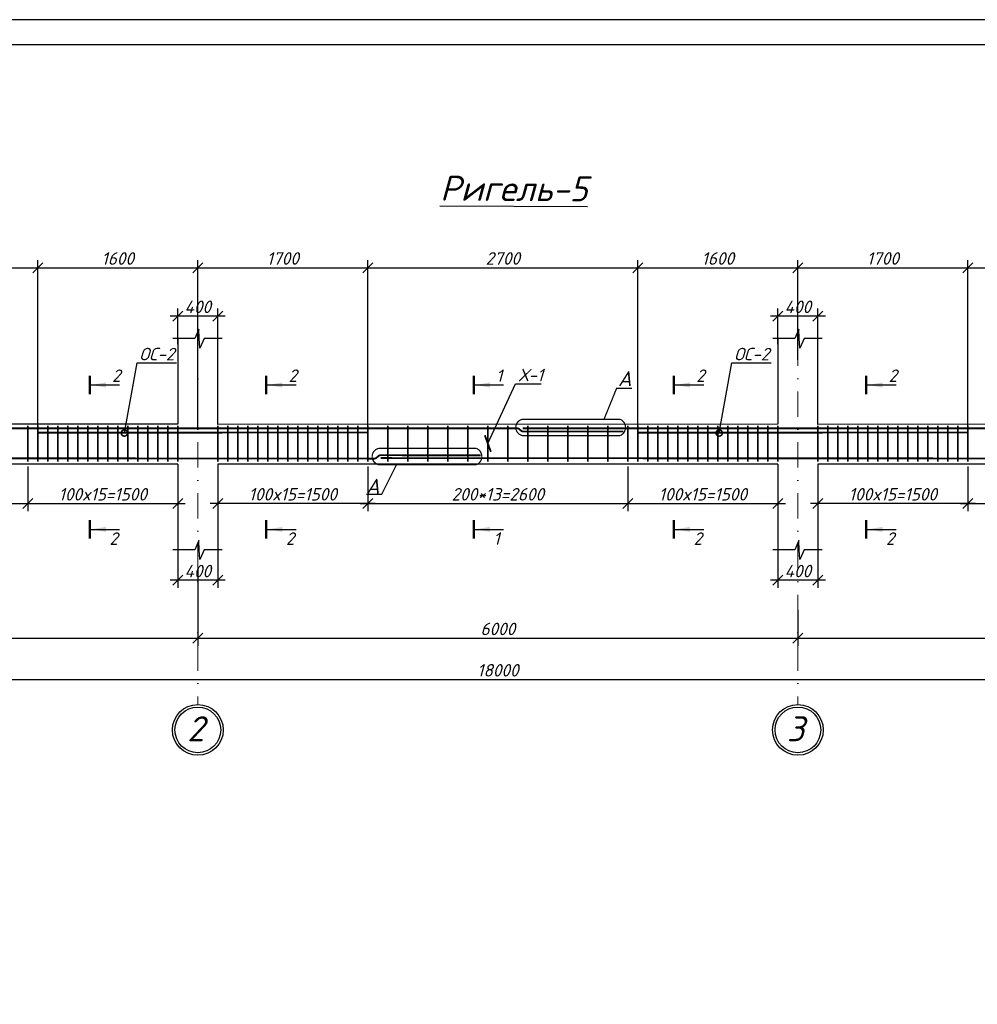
# Model space of a CAD drawing. Header units: millimetres. Extents: x -33345 to 4712671, y -3392 to 121473.
# Tile 617 of 656: x 3123563 to 3142714, y 66817 to 86501. Entities that reach past the tile are written whole.
import ezdxf
from ezdxf import colors
from ezdxf.entities.mleader import LeaderData, LeaderLine
from ezdxf.math import Vec2, Vec3

# ---------------------------------------------------------------- set-up
doc = ezdxf.new("R2010")
doc.units = ezdxf.units.MM
doc.linetypes.add('DASHDOTX2', pattern=[50.8, 25.4, -12.7, 0, -12.7])
doc.layers.add('0.25', color=7, linetype='Continuous', lineweight=25)
doc.layers.add('Лист', color=7, linetype='Continuous')
doc.styles.add('_text', font='isocpeui.ttf')
doc.styles.add('Arch-Dim', font='isocpeui.ttf', dxfattribs={"height": 200})
doc.styles.add('GOST 2.304', font='isocpeui.ttf')
doc.styles.add('ГОСТ 250', font='isocpeui.ttf', dxfattribs={"height": 250})
doc.styles.add('Тохир', font='isocpeui.ttf', dxfattribs={"oblique": 2, "height": 250})
doc.dimstyles.new('Islom 94', dxfattribs={"dimtxt": 250, "dimasz": 200, "dimexe": 150, "dimexo": 100, "dimgap": 60, "dimtad": 1, "dimdec": 0, "dimtxsty": '_text', "dimblk": 'OBLIQUE', "dimcen": 0, "dimdle": 150, "dimadec": 0, "dimazin": 0, "dimtfac": 1, "dimtdec": 0, "dimtmove": 0, "dimatfit": 3, "dimfxl": 1, "dimarcsym": 0})

# ---------------------------------------------------------------- blocks, each defined once
blk = doc.blocks.new('*U328')
at = {"layer": '0.25', "color": 5, "linetype": 'Continuous', "lineweight": 25, "ltscale": 100}
blk.add_lwpolyline([(-59400, 0), (0, 0), (0, 42000), (-59400, 42000), (-59400, 0)], dxfattribs=at)
at = {"layer": '0.25', "color": 7, "linetype": 'Continuous', "lineweight": 30, "ltscale": 100}
blk.add_lwpolyline([(-57400, 500), (-500, 500), (-500, 41500), (-57400, 41500), (-57400, 500)], dxfattribs=at)
blk = doc.blocks.new('_Oblique')
at = {"color": 0, "linetype": 'ByBlock', "lineweight": -2}
blk.add_line((-0.5, -0.5), (0.5, 0.5), dxfattribs=at)
blk = doc.blocks.new('*D2312')
at = {"color": 0, "lineweight": -2, "ltscale": 10, "transparency": 16777216}
for p, q in [((3126725, 75898), (3126725, 75143)), ((3127525, 75898), (3127525, 75143)), ((3127675, 75293), (3126575, 75293))]:
    blk.add_line(p, q, dxfattribs=at)
at = {"layer": 'Defpoints', "color": 0, "ltscale": 10, "transparency": 16777216}
for p in [(3126725, 75998), (3127525, 75998), (3126725, 75293)]:
    blk.add_point(p, dxfattribs=at)
at = {"color": 0, "lineweight": -2, "ltscale": 10, "transparency": 16777216, "xscale": 200, "yscale": 200, "zscale": 200, "rotation": 180}
blk.add_blockref('_Oblique', (3126725, 75293), dxfattribs=at)
at = {"color": 0, "lineweight": -2, "ltscale": 10, "transparency": 16777216, "xscale": 200, "yscale": 200, "zscale": 200}
blk.add_blockref('_Oblique', (3127525, 75293), dxfattribs=at)
at = {"color": 0, "ltscale": 10, "transparency": 16777216, "insert": (3127125, 75478), "char_height": 250, "attachment_point": 5, "style": '_text'}
blk.add_mtext('400', dxfattribs=at)
blk = doc.blocks.new('*D2313')
at = {"color": 0, "lineweight": -2, "ltscale": 10, "transparency": 16777216}
for p, q in [((3126725, 80015), (3126725, 80726)), ((3127525, 80015), (3127525, 80726)), ((3127675, 80576), (3126575, 80576))]:
    blk.add_line(p, q, dxfattribs=at)
at = {"layer": 'Defpoints', "color": 0, "ltscale": 10, "transparency": 16777216}
for p in [(3126725, 80576), (3126725, 79915), (3127525, 79915)]:
    blk.add_point(p, dxfattribs=at)
at = {"color": 0, "lineweight": -2, "ltscale": 10, "transparency": 16777216, "xscale": 200, "yscale": 200, "zscale": 200, "rotation": 180}
blk.add_blockref('_Oblique', (3126725, 80576), dxfattribs=at)
at = {"color": 0, "lineweight": -2, "ltscale": 10, "transparency": 16777216, "xscale": 200, "yscale": 200, "zscale": 200}
blk.add_blockref('_Oblique', (3127525, 80576), dxfattribs=at)
at = {"color": 0, "ltscale": 10, "transparency": 16777216, "insert": (3127125, 80761), "char_height": 250, "attachment_point": 5, "style": '_text'}
blk.add_mtext('400', dxfattribs=at)
blk = doc.blocks.new('*D2314')
at = {"color": 0, "lineweight": -2, "ltscale": 10, "transparency": 16777216}
for p, q in [((3138725, 75898), (3138725, 75143)), ((3139525, 75898), (3139525, 75143)), ((3139675, 75293), (3138575, 75293))]:
    blk.add_line(p, q, dxfattribs=at)
at = {"layer": 'Defpoints', "color": 0, "ltscale": 10, "transparency": 16777216}
for p in [(3138725, 75998), (3139525, 75998), (3138725, 75293)]:
    blk.add_point(p, dxfattribs=at)
at = {"color": 0, "lineweight": -2, "ltscale": 10, "transparency": 16777216, "xscale": 200, "yscale": 200, "zscale": 200, "rotation": 180}
blk.add_blockref('_Oblique', (3138725, 75293), dxfattribs=at)
at = {"color": 0, "lineweight": -2, "ltscale": 10, "transparency": 16777216, "xscale": 200, "yscale": 200, "zscale": 200}
blk.add_blockref('_Oblique', (3139525, 75293), dxfattribs=at)
at = {"color": 0, "ltscale": 10, "transparency": 16777216, "insert": (3139125, 75478), "char_height": 250, "attachment_point": 5, "style": '_text'}
blk.add_mtext('400', dxfattribs=at)
blk = doc.blocks.new('*D2315')
at = {"color": 0, "lineweight": -2, "ltscale": 10, "transparency": 16777216}
for p, q in [((3138725, 80015), (3138725, 80726)), ((3139525, 80015), (3139525, 80726)), ((3139675, 80576), (3138575, 80576))]:
    blk.add_line(p, q, dxfattribs=at)
at = {"layer": 'Defpoints', "color": 0, "ltscale": 10, "transparency": 16777216}
for p in [(3138725, 80576), (3138725, 79915), (3139525, 79915)]:
    blk.add_point(p, dxfattribs=at)
at = {"color": 0, "lineweight": -2, "ltscale": 10, "transparency": 16777216, "xscale": 200, "yscale": 200, "zscale": 200, "rotation": 180}
blk.add_blockref('_Oblique', (3138725, 80576), dxfattribs=at)
at = {"color": 0, "lineweight": -2, "ltscale": 10, "transparency": 16777216, "xscale": 200, "yscale": 200, "zscale": 200}
blk.add_blockref('_Oblique', (3139525, 80576), dxfattribs=at)
at = {"color": 0, "ltscale": 10, "transparency": 16777216, "insert": (3139125, 80761), "char_height": 250, "attachment_point": 5, "style": '_text'}
blk.add_mtext('400', dxfattribs=at)
blk = doc.blocks.new('*D2355')
at = {"color": 0, "lineweight": -2, "ltscale": 10, "transparency": 16777216}
for p, q in [((3123725, 77567), (3123725, 76678)), ((3126725, 77335), (3126725, 76678)), ((3123575, 76828), (3126875, 76828))]:
    blk.add_line(p, q, dxfattribs=at)
at = {"layer": 'Defpoints', "color": 0, "ltscale": 10, "transparency": 16777216}
for p in [(3123725, 77667), (3126725, 77435), (3126725, 76828)]:
    blk.add_point(p, dxfattribs=at)
at = {"color": 0, "lineweight": -2, "ltscale": 10, "transparency": 16777216, "xscale": 200, "yscale": 200, "zscale": 200, "rotation": 180}
blk.add_blockref('_Oblique', (3123725, 76828), dxfattribs=at)
at = {"color": 0, "lineweight": -2, "ltscale": 10, "transparency": 16777216, "xscale": 200, "yscale": 200, "zscale": 200}
blk.add_blockref('_Oblique', (3126725, 76828), dxfattribs=at)
at = {"color": 0, "ltscale": 10, "transparency": 16777216, "insert": (3125225, 77013), "char_height": 250, "attachment_point": 5, "style": '_text'}
blk.add_mtext('100x15=1500', dxfattribs=at)
blk = doc.blocks.new('*D2356')
at = {"color": 0, "lineweight": -2, "ltscale": 10, "transparency": 16777216}
for p, q in [((3118525, 77453), (3118525, 76678)), ((3123725, 77453), (3123725, 76678)), ((3118375, 76828), (3123875, 76828))]:
    blk.add_line(p, q, dxfattribs=at)
at = {"layer": 'Defpoints', "color": 0, "ltscale": 10, "transparency": 16777216}
for p in [(3118525, 77553, 1359241), (3123725, 77553, 1359241), (3123725, 76828)]:
    blk.add_point(p, dxfattribs=at)
at = {"color": 0, "lineweight": -2, "ltscale": 10, "transparency": 16777216, "xscale": 200, "yscale": 200, "zscale": 200, "rotation": 180}
blk.add_blockref('_Oblique', (3118525, 76828), dxfattribs=at)
at = {"color": 0, "lineweight": -2, "ltscale": 10, "transparency": 16777216, "xscale": 200, "yscale": 200, "zscale": 200}
blk.add_blockref('_Oblique', (3123725, 76828), dxfattribs=at)
at = {"color": 0, "ltscale": 10, "transparency": 16777216, "insert": (3121125, 77013), "char_height": 250, "attachment_point": 5, "style": '_text'}
blk.add_mtext('200*13=2600', dxfattribs=at)
blk = doc.blocks.new('*D2357')
at = {"color": 0, "lineweight": -2, "ltscale": 10, "transparency": 16777216}
for p, q in [((3118375, 81542), (3124075, 81542)), ((3118525, 78536), (3118525, 81692)), ((3123925, 78345), (3123925, 81692))]:
    blk.add_line(p, q, dxfattribs=at)
at = {"layer": 'Defpoints', "color": 0, "ltscale": 10, "transparency": 16777216}
for p in [(3123925, 81542), (3118525, 78436, 1359241), (3123925, 78245, 1359241)]:
    blk.add_point(p, dxfattribs=at)
at = {"color": 0, "lineweight": -2, "ltscale": 10, "transparency": 16777216, "xscale": 200, "yscale": 200, "zscale": 200, "rotation": 180}
blk.add_blockref('_Oblique', (3118525, 81542), dxfattribs=at)
at = {"color": 0, "lineweight": -2, "ltscale": 10, "transparency": 16777216, "xscale": 200, "yscale": 200, "zscale": 200}
blk.add_blockref('_Oblique', (3123925, 81542), dxfattribs=at)
at = {"color": 0, "lineweight": 25, "ltscale": 10, "transparency": 16777216, "insert": (3121225, 81728), "char_height": 250, "attachment_point": 5, "style": '_text'}
blk.add_mtext('2700', dxfattribs=at)
blk = doc.blocks.new('*D2358')
at = {"color": 0, "lineweight": -2, "ltscale": 10, "transparency": 16777216}
for p, q in [((3135725, 77567), (3135725, 76678)), ((3138725, 77335), (3138725, 76678)), ((3135575, 76828), (3138875, 76828))]:
    blk.add_line(p, q, dxfattribs=at)
at = {"layer": 'Defpoints', "color": 0, "ltscale": 10, "transparency": 16777216}
for p in [(3135725, 77667), (3138725, 77435), (3138725, 76828)]:
    blk.add_point(p, dxfattribs=at)
at = {"color": 0, "lineweight": -2, "ltscale": 10, "transparency": 16777216, "xscale": 200, "yscale": 200, "zscale": 200, "rotation": 180}
blk.add_blockref('_Oblique', (3135725, 76828), dxfattribs=at)
at = {"color": 0, "lineweight": -2, "ltscale": 10, "transparency": 16777216, "xscale": 200, "yscale": 200, "zscale": 200}
blk.add_blockref('_Oblique', (3138725, 76828), dxfattribs=at)
at = {"color": 0, "ltscale": 10, "transparency": 16777216, "insert": (3137225, 77013), "char_height": 250, "attachment_point": 5, "style": '_text'}
blk.add_mtext('100x15=1500', dxfattribs=at)
blk = doc.blocks.new('*D2359')
at = {"color": 0, "lineweight": -2, "ltscale": 10, "transparency": 16777216}
for p, q in [((3130525, 77453), (3130525, 76678)), ((3135725, 77453), (3135725, 76678)), ((3130375, 76828), (3135875, 76828))]:
    blk.add_line(p, q, dxfattribs=at)
at = {"layer": 'Defpoints', "color": 0, "ltscale": 10, "transparency": 16777216}
for p in [(3130525, 77553, 1359241), (3135725, 77553, 1359241), (3135725, 76828)]:
    blk.add_point(p, dxfattribs=at)
at = {"color": 0, "lineweight": -2, "ltscale": 10, "transparency": 16777216, "xscale": 200, "yscale": 200, "zscale": 200, "rotation": 180}
blk.add_blockref('_Oblique', (3130525, 76828), dxfattribs=at)
at = {"color": 0, "lineweight": -2, "ltscale": 10, "transparency": 16777216, "xscale": 200, "yscale": 200, "zscale": 200}
blk.add_blockref('_Oblique', (3135725, 76828), dxfattribs=at)
at = {"color": 0, "ltscale": 10, "transparency": 16777216, "insert": (3133125, 77013), "char_height": 250, "attachment_point": 5, "style": '_text'}
blk.add_mtext('200*13=2600', dxfattribs=at)
blk = doc.blocks.new('*D2361')
at = {"color": 0, "lineweight": -2, "ltscale": 10, "transparency": 16777216}
for p, q in [((3142525, 77453), (3142525, 76678)), ((3147725, 77453), (3147725, 76678)), ((3142375, 76828), (3147875, 76828))]:
    blk.add_line(p, q, dxfattribs=at)
at = {"layer": 'Defpoints', "color": 0, "ltscale": 10, "transparency": 16777216}
for p in [(3142525, 77553, 1359241), (3147725, 77553, 1359241), (3147725, 76828)]:
    blk.add_point(p, dxfattribs=at)
at = {"color": 0, "lineweight": -2, "ltscale": 10, "transparency": 16777216, "xscale": 200, "yscale": 200, "zscale": 200, "rotation": 180}
blk.add_blockref('_Oblique', (3142525, 76828), dxfattribs=at)
at = {"color": 0, "lineweight": -2, "ltscale": 10, "transparency": 16777216, "xscale": 200, "yscale": 200, "zscale": 200}
blk.add_blockref('_Oblique', (3147725, 76828), dxfattribs=at)
at = {"color": 0, "ltscale": 10, "transparency": 16777216, "insert": (3145125, 77013), "char_height": 250, "attachment_point": 5, "style": '_text'}
blk.add_mtext('200*13=2600', dxfattribs=at)
blk = doc.blocks.new('*D2362')
at = {"color": 0, "lineweight": -2, "ltscale": 10, "transparency": 16777216}
for p, q in [((3130525, 77567), (3130525, 76678)), ((3127525, 77335), (3127525, 76678)), ((3130675, 76828), (3127375, 76828))]:
    blk.add_line(p, q, dxfattribs=at)
at = {"layer": 'Defpoints', "color": 0, "ltscale": 10, "transparency": 16777216}
for p in [(3130525, 77667), (3127525, 77435), (3127525, 76828)]:
    blk.add_point(p, dxfattribs=at)
at = {"color": 0, "lineweight": -2, "ltscale": 10, "transparency": 16777216, "xscale": 200, "yscale": 200, "zscale": 200, "rotation": 180}
blk.add_blockref('_Oblique', (3127525, 76828), dxfattribs=at)
at = {"color": 0, "lineweight": -2, "ltscale": 10, "transparency": 16777216, "xscale": 200, "yscale": 200, "zscale": 200}
blk.add_blockref('_Oblique', (3130525, 76828), dxfattribs=at)
at = {"color": 0, "ltscale": 10, "transparency": 16777216, "insert": (3129025, 77013), "char_height": 250, "attachment_point": 5, "style": '_text'}
blk.add_mtext('100x15=1500', dxfattribs=at)
blk = doc.blocks.new('*D2363')
at = {"color": 0, "lineweight": -2, "ltscale": 10, "transparency": 16777216}
for p, q in [((3142525, 77567), (3142525, 76678)), ((3139525, 77335), (3139525, 76678)), ((3142675, 76828), (3139375, 76828))]:
    blk.add_line(p, q, dxfattribs=at)
at = {"layer": 'Defpoints', "color": 0, "ltscale": 10, "transparency": 16777216}
for p in [(3142525, 77667), (3139525, 77435), (3139525, 76828)]:
    blk.add_point(p, dxfattribs=at)
at = {"color": 0, "lineweight": -2, "ltscale": 10, "transparency": 16777216, "xscale": 200, "yscale": 200, "zscale": 200, "rotation": 180}
blk.add_blockref('_Oblique', (3139525, 76828), dxfattribs=at)
at = {"color": 0, "lineweight": -2, "ltscale": 10, "transparency": 16777216, "xscale": 200, "yscale": 200, "zscale": 200}
blk.add_blockref('_Oblique', (3142525, 76828), dxfattribs=at)
at = {"color": 0, "ltscale": 10, "transparency": 16777216, "insert": (3141025, 77013), "char_height": 250, "attachment_point": 5, "style": '_text'}
blk.add_mtext('100x15=1500', dxfattribs=at)
blk = doc.blocks.new('*D3284')
at = {"color": 0, "lineweight": -2, "ltscale": 10, "transparency": 16777216}
for p, q in [((3123775, 81542), (3127276, 81542)), ((3123925, 78345), (3123925, 81692)), ((3127126, 78346), (3127126, 81692))]:
    blk.add_line(p, q, dxfattribs=at)
at = {"layer": 'Defpoints', "color": 0, "ltscale": 10, "transparency": 16777216}
for p in [(3127126, 81542), (3123925, 78245, 1359241), (3127126, 78246, 1359241)]:
    blk.add_point(p, dxfattribs=at)
at = {"color": 0, "lineweight": -2, "ltscale": 10, "transparency": 16777216, "xscale": 200, "yscale": 200, "zscale": 200, "rotation": 180}
blk.add_blockref('_Oblique', (3123925, 81542), dxfattribs=at)
at = {"color": 0, "lineweight": -2, "ltscale": 10, "transparency": 16777216, "xscale": 200, "yscale": 200, "zscale": 200}
blk.add_blockref('_Oblique', (3127126, 81542), dxfattribs=at)
at = {"color": 0, "lineweight": 25, "ltscale": 10, "transparency": 16777216, "insert": (3125525, 81727), "char_height": 250, "attachment_point": 5, "style": '_text'}
blk.add_mtext('1600', dxfattribs=at)
blk = doc.blocks.new('*D3285')
at = {"color": 0, "lineweight": -2, "transparency": 16777216}
for p, q in [((3126976, 81542), (3130675, 81542)), ((3127126, 78346), (3127126, 81692)), ((3130525, 78348), (3130525, 81692))]:
    blk.add_line(p, q, dxfattribs=at)
at = {"layer": 'Defpoints', "color": 0, "transparency": 16777216}
for p in [(3130525, 81542), (3127126, 78246, 1359241), (3130525, 78248, 1359241)]:
    blk.add_point(p, dxfattribs=at)
at = {"color": 0, "lineweight": -2, "transparency": 16777216, "xscale": 200, "yscale": 200, "zscale": 200, "rotation": 180}
blk.add_blockref('_Oblique', (3127126, 81542), dxfattribs=at)
at = {"color": 0, "lineweight": -2, "transparency": 16777216, "xscale": 200, "yscale": 200, "zscale": 200}
blk.add_blockref('_Oblique', (3130525, 81542), dxfattribs=at)
at = {"color": 0, "lineweight": 0, "transparency": 16777216, "insert": (3128825, 81728), "char_height": 250, "attachment_point": 5, "style": '_text'}
blk.add_mtext('1700', dxfattribs=at)
blk = doc.blocks.new('*D3286')
at = {"color": 0, "lineweight": -2, "transparency": 16777216}
for p, q in [((3130375, 81542), (3136075, 81542)), ((3130525, 78348), (3130525, 81692)), ((3135925, 78345), (3135925, 81692))]:
    blk.add_line(p, q, dxfattribs=at)
at = {"layer": 'Defpoints', "color": 0, "transparency": 16777216}
for p in [(3135925, 81542), (3130525, 78248, 1359241), (3135925, 78245, 1359241)]:
    blk.add_point(p, dxfattribs=at)
at = {"color": 0, "lineweight": -2, "transparency": 16777216, "xscale": 200, "yscale": 200, "zscale": 200, "rotation": 180}
blk.add_blockref('_Oblique', (3130525, 81542), dxfattribs=at)
at = {"color": 0, "lineweight": -2, "transparency": 16777216, "xscale": 200, "yscale": 200, "zscale": 200}
blk.add_blockref('_Oblique', (3135925, 81542), dxfattribs=at)
at = {"color": 0, "lineweight": 0, "transparency": 16777216, "insert": (3133225, 81728), "char_height": 250, "attachment_point": 5, "style": '_text'}
blk.add_mtext('2700', dxfattribs=at)
blk = doc.blocks.new('*D2364')
at = {"color": 0, "lineweight": -2, "transparency": 16777216}
for p, q in [((3135775, 81542), (3139276, 81542)), ((3135925, 78633), (3135925, 81692)), ((3139126, 79702), (3139126, 81692))]:
    blk.add_line(p, q, dxfattribs=at)
at = {"layer": 'Defpoints', "color": 0, "transparency": 16777216}
for p in [(3139126, 81542), (3139126, 79602, 1359241), (3135925, 78533, 1359241)]:
    blk.add_point(p, dxfattribs=at)
at = {"color": 0, "lineweight": -2, "transparency": 16777216, "xscale": 200, "yscale": 200, "zscale": 200, "rotation": 180}
blk.add_blockref('_Oblique', (3135925, 81542), dxfattribs=at)
at = {"color": 0, "lineweight": -2, "transparency": 16777216, "xscale": 200, "yscale": 200, "zscale": 200}
blk.add_blockref('_Oblique', (3139126, 81542), dxfattribs=at)
at = {"color": 0, "lineweight": 0, "transparency": 16777216, "insert": (3137525, 81727), "char_height": 250, "attachment_point": 5, "style": '_text'}
blk.add_mtext('1600', dxfattribs=at)
blk = doc.blocks.new('*D2365')
at = {"color": 0, "lineweight": -2, "transparency": 16777216}
for p, q in [((3138976, 81542), (3142675, 81542)), ((3139126, 79702), (3139126, 81692)), ((3142525, 78637), (3142525, 81692))]:
    blk.add_line(p, q, dxfattribs=at)
at = {"layer": 'Defpoints', "color": 0, "transparency": 16777216}
for p in [(3142525, 81542), (3139126, 79602, 1359241), (3142525, 78537, 1359241)]:
    blk.add_point(p, dxfattribs=at)
at = {"color": 0, "lineweight": -2, "transparency": 16777216, "xscale": 200, "yscale": 200, "zscale": 200, "rotation": 180}
blk.add_blockref('_Oblique', (3139126, 81542), dxfattribs=at)
at = {"color": 0, "lineweight": -2, "transparency": 16777216, "xscale": 200, "yscale": 200, "zscale": 200}
blk.add_blockref('_Oblique', (3142525, 81542), dxfattribs=at)
at = {"color": 0, "lineweight": 0, "transparency": 16777216, "insert": (3140825, 81728), "char_height": 250, "attachment_point": 5, "style": '_text'}
blk.add_mtext('1700', dxfattribs=at)
blk = doc.blocks.new('*D3287')
at = {"color": 0, "lineweight": -2, "transparency": 16777216}
for p, q in [((3142375, 81542), (3148075, 81542)), ((3142525, 78348), (3142525, 81692)), ((3147925, 78437), (3147925, 81692))]:
    blk.add_line(p, q, dxfattribs=at)
at = {"layer": 'Defpoints', "color": 0, "transparency": 16777216}
for p in [(3147925, 81542), (3142525, 78248, 1359241), (3147925, 78337, 1359241)]:
    blk.add_point(p, dxfattribs=at)
at = {"color": 0, "lineweight": -2, "transparency": 16777216, "xscale": 200, "yscale": 200, "zscale": 200, "rotation": 180}
blk.add_blockref('_Oblique', (3142525, 81542), dxfattribs=at)
at = {"color": 0, "lineweight": -2, "transparency": 16777216, "xscale": 200, "yscale": 200, "zscale": 200}
blk.add_blockref('_Oblique', (3147925, 81542), dxfattribs=at)
at = {"color": 0, "lineweight": 0, "transparency": 16777216, "insert": (3145225, 81728), "char_height": 250, "attachment_point": 5, "style": '_text'}
blk.add_mtext('2700', dxfattribs=at)
blk = doc.blocks.new('_ArchTick')
at = {"color": 0, "linetype": 'ByBlock', "const_width": 0.15}
blk.add_lwpolyline([(-0.5, -0.5), (0.5, 0.5)], dxfattribs=at)
blk = doc.blocks.new('*D2367')
at = {"color": 0, "lineweight": -2, "ltscale": 10, "transparency": 16777216}
for p, q in [((3115126, 76718), (3115126, 73986)), ((3127126, 75517), (3127126, 73986)), ((3114976, 74136), (3127276, 74136))]:
    blk.add_line(p, q, dxfattribs=at)
at = {"layer": 'Defpoints', "color": 0, "ltscale": 10, "transparency": 16777216}
for p in [(3115126, 76818, -1359241), (3127126, 75617), (3127126, 74136)]:
    blk.add_point(p, dxfattribs=at)
at = {"color": 0, "lineweight": -2, "ltscale": 10, "transparency": 16777216, "xscale": 200, "yscale": 200, "zscale": 200, "rotation": 180}
blk.add_blockref('_Oblique', (3115126, 74136), dxfattribs=at)
at = {"color": 0, "lineweight": -2, "ltscale": 10, "transparency": 16777216, "xscale": 200, "yscale": 200, "zscale": 200}
blk.add_blockref('_Oblique', (3127126, 74136), dxfattribs=at)
at = {"color": 0, "ltscale": 10, "transparency": 16777216, "insert": (3121126, 74321), "char_height": 250, "attachment_point": 5, "style": '_text'}
blk.add_mtext('6000', dxfattribs=at)
blk = doc.blocks.new('*D2368')
at = {"color": 0, "lineweight": -2, "ltscale": 10, "transparency": 16777216}
for p, q in [((3127126, 75517), (3127126, 73986)), ((3139126, 74704), (3139126, 73986)), ((3126976, 74136), (3139276, 74136))]:
    blk.add_line(p, q, dxfattribs=at)
at = {"layer": 'Defpoints', "color": 0, "ltscale": 10, "transparency": 16777216}
for p in [(3127126, 75617), (3139126, 74804), (3139126, 74136)]:
    blk.add_point(p, dxfattribs=at)
at = {"color": 0, "lineweight": -2, "ltscale": 10, "transparency": 16777216, "xscale": 200, "yscale": 200, "zscale": 200, "rotation": 180}
blk.add_blockref('_Oblique', (3127126, 74136), dxfattribs=at)
at = {"color": 0, "lineweight": -2, "ltscale": 10, "transparency": 16777216, "xscale": 200, "yscale": 200, "zscale": 200}
blk.add_blockref('_Oblique', (3139126, 74136), dxfattribs=at)
at = {"color": 0, "ltscale": 10, "transparency": 16777216, "insert": (3133126, 74321), "char_height": 250, "attachment_point": 5, "style": '_text'}
blk.add_mtext('6000', dxfattribs=at)
blk = doc.blocks.new('*D2369')
at = {"color": 0, "lineweight": -2, "ltscale": 10, "transparency": 16777216}
for p, q in [((3151126, 74805), (3151126, 73986)), ((3139126, 74704), (3139126, 73986)), ((3138976, 74136), (3151276, 74136))]:
    blk.add_line(p, q, dxfattribs=at)
at = {"layer": 'Defpoints', "color": 0, "ltscale": 10, "transparency": 16777216}
for p in [(3139126, 74804), (3151126, 74905), (3151126, 74136)]:
    blk.add_point(p, dxfattribs=at)
at = {"color": 0, "lineweight": -2, "ltscale": 10, "transparency": 16777216, "xscale": 200, "yscale": 200, "zscale": 200, "rotation": 180}
blk.add_blockref('_Oblique', (3139126, 74136), dxfattribs=at)
at = {"color": 0, "lineweight": -2, "ltscale": 10, "transparency": 16777216, "xscale": 200, "yscale": 200, "zscale": 200}
blk.add_blockref('_Oblique', (3151126, 74136), dxfattribs=at)
at = {"color": 0, "ltscale": 10, "transparency": 16777216, "insert": (3145126, 74321), "char_height": 250, "attachment_point": 5, "style": '_text'}
blk.add_mtext('6000', dxfattribs=at)
blk = doc.blocks.new('*D2370')
at = {"color": 0, "lineweight": -2, "ltscale": 10, "transparency": 16777216}
for p, q in [((3115126, 74560), (3115126, 73159)), ((3151126, 74560), (3151126, 73159)), ((3114976, 73309), (3151276, 73309))]:
    blk.add_line(p, q, dxfattribs=at)
at = {"layer": 'Defpoints', "color": 0, "ltscale": 10, "transparency": 16777216}
for p in [(3115126, 74660), (3151126, 74660), (3151126, 73309)]:
    blk.add_point(p, dxfattribs=at)
at = {"color": 0, "lineweight": -2, "ltscale": 10, "transparency": 16777216, "xscale": 200, "yscale": 200, "zscale": 200, "rotation": 180}
blk.add_blockref('_Oblique', (3115126, 73309), dxfattribs=at)
at = {"color": 0, "lineweight": -2, "ltscale": 10, "transparency": 16777216, "xscale": 200, "yscale": 200, "zscale": 200}
blk.add_blockref('_Oblique', (3151126, 73309), dxfattribs=at)
at = {"color": 0, "ltscale": 10, "transparency": 16777216, "insert": (3133126, 73494), "char_height": 250, "attachment_point": 5, "style": '_text'}
blk.add_mtext('18000', dxfattribs=at)
blk = doc.blocks.new('_DotSmall')
at = {"color": 0, "linetype": 'ByBlock', "const_width": 0.5}
blk.add_lwpolyline([(-0.0625, 0, 1), (0.0625, 0, 1)], format="xyb", close=True, dxfattribs=at)

msp = doc.modelspace()

# ---------------------------------------------------------------- linework, layer by layer
at = {"color": 177, "ltscale": 10, "true_color": 0x293189}
for p, q in [((3126725.419, 80129.899), (3126725.419, 78417)), ((3126725.419, 80126.292), (3126725.419, 78417)), ((3138725.419, 80129.899), (3138725.419, 78417)), ((3138725.419, 80126.292), (3138725.419, 78417)), ((3126725.419, 77617), (3126725.419, 75900.493)), ((3138725.419, 77617), (3138725.419, 75900.493))]:
    msp.add_line(p, q, dxfattribs=at)
at = {"color": 177, "lineweight": 25, "ltscale": 10, "true_color": 0x293189}
for p, q in [((3127525.419, 78410.915), (3127525.419, 80126.292)), ((3139525.419, 78410.915), (3139525.419, 80126.292)), ((3126725.419, 78417), (3115525.419, 78410.915)), ((3138725.419, 78417), (3127525.419, 78410.915)), ((3150725.419, 78417), (3139525.419, 78410.915)), ((3126725.419, 77617), (3115525.419, 77614.604)), ((3138725.419, 77617), (3127525.419, 77614.604)), ((3127525.419, 77614.604), (3127525.419, 75900.493)), ((3150725.419, 77617), (3139525.419, 77614.604)), ((3139525.419, 77614.604), (3139525.419, 75900.493))]:
    msp.add_line(p, q, dxfattribs=at)
at = {"color": 1, "linetype": 'DASHDOTX2', "lineweight": 5, "ltscale": 20}
for p, q in [((3127125.574, 80086.182), (3127125.574, 72810.254)), ((3139125.574, 80086.182), (3139125.574, 72810.254))]:
    msp.add_line(p, q, dxfattribs=at)
at = {"color": 116, "true_color": 0x136734}
for p, q in [((3124988.717, 79198.353), (3125560.425, 79198.353)), ((3128517.272, 79198.353), (3129088.98, 79198.353)), ((3132668.883, 79198.353), (3133240.591, 79198.353)), ((3136670.134, 79198.353), (3137241.842, 79198.353)), ((3140517.272, 79198.353), (3141088.98, 79198.353)), ((3124988.717, 76311.14), (3125560.425, 76311.14)), ((3128517.272, 76311.14), (3129088.98, 76311.14)), ((3132668.883, 76311.14), (3133240.591, 76311.14)), ((3136670.134, 76311.14), (3137241.842, 76311.14)), ((3140517.272, 76311.14), (3141088.98, 76311.14))]:
    msp.add_line(p, q, dxfattribs=at)
at = {"color": 7}
for points in [[(3127611.422, 80126.292), (3127254.017, 80126.292), (3127162.766, 79932.113), (3127153.982, 80125.18), (3127146.251, 80316.92), (3127064.488, 80126.292), (3126626.174, 80126.292)], [(3139611.422, 80126.292), (3139254.017, 80126.292), (3139162.766, 79932.113), (3139153.982, 80125.18), (3139146.251, 80316.92), (3139064.488, 80126.292), (3138626.174, 80126.292)], [(3127611.422, 75900.493), (3127254.017, 75900.493), (3127162.766, 75706.314), (3127153.982, 75899.381), (3127146.251, 76091.12), (3127064.488, 75900.493), (3126626.174, 75900.493)], [(3139611.422, 75900.493), (3139254.017, 75900.493), (3139162.766, 75706.314), (3139153.982, 75899.381), (3139146.251, 76091.12), (3139064.488, 75900.493), (3138626.174, 75900.493)]]:
    msp.add_lwpolyline(points, dxfattribs=at)
at = {"color": 116, "linetype": 'Continuous', "lineweight": 50, "ltscale": 100, "true_color": 0x136734}
for points in [[(3124963.717, 79013.629), (3124963.717, 79383.076)], [(3128492.272, 79013.629), (3128492.272, 79383.076)], [(3132643.883, 79013.629), (3132643.883, 79383.076)], [(3136645.134, 79013.629), (3136645.134, 79383.076)], [(3140492.272, 79013.629), (3140492.272, 79383.076)], [(3124963.717, 76126.416), (3124963.717, 76495.864)], [(3128492.272, 76126.416), (3128492.272, 76495.864)], [(3132643.883, 76126.416), (3132643.883, 76495.864)], [(3136645.134, 76126.416), (3136645.134, 76495.864)], [(3140492.272, 76126.416), (3140492.272, 76495.864)]]:
    msp.add_lwpolyline(points, dxfattribs=at)
at = {"color": 18, "true_color": 0x000000, "const_width": 25, "elevation": -1359241.496}
msp.add_lwpolyline([(3135248.541, 78512.648), (3135499.988, 79131.337), (3135804.8, 79130.322)], dxfattribs=at)
at = {"ltscale": 100, "const_width": 36.895}
for points in [[(3133527.629, 78332.54), (3114833.102, 78330.151)], [(3151474.375, 78332.432), (3133623.277, 78330.151)], [(3151457.413, 77727.237), (3146407.602, 77727.237), (3130782.428, 77736.856)]]:
    msp.add_lwpolyline(points, dxfattribs=at)
at = {"color": 32, "ltscale": 100, "true_color": 0xcd6928, "const_width": 36.895}
for points in [[(3123725.419, 78386.089), (3123725.419, 77667.436)], [(3123925.419, 78386.089), (3123925.419, 77667.436)], [(3124125.419, 78386.089), (3124125.419, 77667.436)], [(3124325.419, 78386.089), (3124325.419, 77667.436)], [(3124325.419, 78386.089), (3124325.419, 77667.436)], [(3124525.419, 78386.089), (3124525.419, 77667.436)], [(3124725.419, 78386.089), (3124725.419, 77667.436)], [(3124925.419, 78386.089), (3124925.419, 77667.436)], [(3125125.419, 78386.089), (3125125.419, 77667.436)], [(3125325.419, 78386.089), (3125325.419, 77667.436)], [(3125525.419, 78386.089), (3125525.419, 77667.436)], [(3125725.419, 78386.089), (3125725.419, 77667.436)], [(3125925.419, 78386.089), (3125925.419, 77667.436)], [(3126125.419, 78386.089), (3126125.419, 77667.436)], [(3126325.419, 78386.089), (3126325.419, 77667.436)], [(3126525.419, 78386.089), (3126525.419, 77667.436)], [(3126725.419, 78386.089), (3126725.419, 77667.436)], [(3127525.419, 78386.089), (3127525.419, 77667.436)], [(3127725.419, 78386.089), (3127725.419, 77667.436)], [(3127925.419, 78386.089), (3127925.419, 77667.436)], [(3128125.419, 78386.089), (3128125.419, 77667.436)], [(3128325.419, 78386.089), (3128325.419, 77667.436)], [(3128525.419, 78386.089), (3128525.419, 77667.436)], [(3128725.419, 78386.089), (3128725.419, 77667.436)], [(3128925.419, 78386.089), (3128925.419, 77667.436)], [(3129125.419, 78386.089), (3129125.419, 77667.436)], [(3129325.419, 78386.089), (3129325.419, 77667.436)], [(3129525.419, 78386.089), (3129525.419, 77667.436)], [(3129725.419, 78386.089), (3129725.419, 77667.436)], [(3129925.419, 78386.089), (3129925.419, 77667.436)], [(3129925.419, 78386.089), (3129925.419, 77667.436)], [(3130125.419, 78386.089), (3130125.419, 77667.436)], [(3130325.419, 78386.089), (3130325.419, 77667.436)], [(3130525.419, 78386.089), (3130525.419, 77667.436)], [(3130925.419, 78386.089), (3130925.419, 77667.436)], [(3131325.419, 78386.089), (3131325.419, 77667.436)], [(3131725.419, 78386.089), (3131725.419, 77667.436)], [(3132125.419, 78386.089), (3132125.419, 77667.436)], [(3132525.419, 78386.089), (3132525.419, 77667.436)], [(3132925.419, 78386.089), (3132925.419, 77667.436)], [(3133325.419, 78386.089), (3133325.419, 77667.436)], [(3133725.419, 78386.089), (3133725.419, 77667.436)], [(3134125.419, 78386.089), (3134125.419, 77667.436)], [(3134525.419, 78386.089), (3134525.419, 77667.436)], [(3134925.419, 78386.089), (3134925.419, 77667.436)], [(3135325.419, 78386.089), (3135325.419, 77667.436)], [(3135725.419, 78386.089), (3135725.419, 77667.436)], [(3135925.419, 78386.089), (3135925.419, 77667.436)], [(3136125.419, 78386.089), (3136125.419, 77667.436)], [(3136325.419, 78386.089), (3136325.419, 77667.436)], [(3136325.419, 78386.089), (3136325.419, 77667.436)], [(3136525.419, 78386.089), (3136525.419, 77667.436)], [(3136725.419, 78386.089), (3136725.419, 77667.436)], [(3136925.419, 78386.089), (3136925.419, 77667.436)], [(3137125.419, 78386.089), (3137125.419, 77667.436)], [(3137325.419, 78386.089), (3137325.419, 77667.436)], [(3137525.419, 78386.089), (3137525.419, 77667.436)], [(3137725.419, 78386.089), (3137725.419, 77667.436)], [(3137925.419, 78386.089), (3137925.419, 77667.436)], [(3138125.419, 78386.089), (3138125.419, 77667.436)], [(3138325.419, 78386.089), (3138325.419, 77667.436)], [(3138525.419, 78386.089), (3138525.419, 77667.436)], [(3138725.419, 78386.089), (3138725.419, 77667.436)], [(3139525.419, 78386.089), (3139525.419, 77667.436)], [(3139725.419, 78386.089), (3139725.419, 77667.436)], [(3139925.419, 78386.089), (3139925.419, 77667.436)], [(3140125.419, 78386.089), (3140125.419, 77667.436)], [(3140325.419, 78386.089), (3140325.419, 77667.436)], [(3140525.419, 78386.089), (3140525.419, 77667.436)], [(3140725.419, 78386.089), (3140725.419, 77667.436)], [(3140925.419, 78386.089), (3140925.419, 77667.436)], [(3141125.419, 78386.089), (3141125.419, 77667.436)], [(3141325.419, 78386.089), (3141325.419, 77667.436)], [(3141525.419, 78386.089), (3141525.419, 77667.436)], [(3141725.419, 78386.089), (3141725.419, 77667.436)], [(3141925.419, 78386.089), (3141925.419, 77667.436)], [(3141925.419, 78386.089), (3141925.419, 77667.436)], [(3142125.419, 78386.089), (3142125.419, 77667.436)], [(3142325.419, 78386.089), (3142325.419, 77667.436)], [(3142525.419, 78386.089), (3142525.419, 77667.436)]]:
    msp.add_lwpolyline(points, dxfattribs=at)
at = {"color": 18, "true_color": 0x000000, "const_width": 25, "elevation": -1359241.496}
msp.add_lwpolyline([(3135570.295, 78186.725), (3133614.174, 78186.725, -0.795863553), (3133614.174, 78512.648), (3135570.295, 78512.648, -0.661963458), (3135570.295, 78186.725)], format="xyb", dxfattribs=at)
at = {"ltscale": 100, "const_width": 36.895}
for points in [[(3135633.438, 78269.506), (3133632.666, 78268.007), (3133632.666, 78268.007), (3133632.666, 78268.007), (3133632.666, 78268.007, -0.177499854), (3133593.885, 78282.206), (3133547.634, 78321.347, 0.177499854), (3133508.853, 78335.546), (3133508.911, 78335.546)], [(3132780.929, 77791.867), (3130780.158, 77794.084), (3130780.158, 77794.084), (3130780.158, 77794.084), (3130780.158, 77794.084, 0.177499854), (3130741.372, 77779.899), (3130695.107, 77740.774, -0.177499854), (3130656.32, 77726.589), (3130458.383, 77727.237), (3114833.21, 77736.856)]]:
    msp.add_lwpolyline(points, format="xyb", dxfattribs=at)
at = {"color": 5, "ltscale": 100, "const_width": 36.895, "elevation": 0}
msp.add_lwpolyline([(3123925.419, 78244.576), (3130525.419, 78248.493)], dxfattribs=at)
at = {"color": 5, "ltscale": 100, "const_width": 36.895}
msp.add_lwpolyline([(3135925.419, 78244.576), (3142525.419, 78248.493)], dxfattribs=at)
at = {"color": 18, "true_color": 0x000000, "const_width": 25}
msp.add_lwpolyline([(3132697.327, 77604.755), (3130741.207, 77604.755, -0.795863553), (3130741.207, 77930.679), (3132697.327, 77930.679, -0.661963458), (3132697.327, 77604.755)], format="xyb", dxfattribs=at)
msp.add_lwpolyline([(3131098.674, 77604.755), (3130801.881, 77011.531), (3130497.069, 77010.515)], dxfattribs=at)
at = {"color": 18, "ltscale": 15, "true_color": 0x000000}
for centre in [(3127125.574, 72302.74), (3139125.574, 72302.74)]:
    msp.add_circle(centre, 507.514, dxfattribs=at)
at = {"color": 1, "lineweight": 30, "ltscale": 15}
for centre in [(3127125.574, 72302.74), (3139125.574, 72302.74)]:
    msp.add_circle(centre, 457.514, dxfattribs=at)
at = {"color": 116, "true_color": 0x136734}
for points in [[(3124988.717, 79198.353), (3125289.167, 79248.631), (3125289.168, 79148.075)], [(3128517.272, 79198.353), (3128817.722, 79248.631), (3128817.722, 79148.075)], [(3132668.883, 79198.353), (3132969.333, 79248.631), (3132969.333, 79148.075)], [(3136670.134, 79198.353), (3136970.584, 79248.631), (3136970.584, 79148.075)], [(3140517.272, 79198.353), (3140817.722, 79248.631), (3140817.722, 79148.075)], [(3124988.717, 76311.14), (3125289.167, 76361.418), (3125289.168, 76260.862)], [(3128517.272, 76311.14), (3128817.722, 76361.418), (3128817.722, 76260.862)], [(3132668.883, 76311.14), (3132969.333, 76361.418), (3132969.333, 76260.862)], [(3136670.134, 76311.14), (3136970.584, 76361.418), (3136970.584, 76260.862)], [(3140517.272, 76311.14), (3140817.722, 76361.418), (3140817.722, 76260.862)]]:
    msp.add_solid(points, dxfattribs=at)

# ---------------------------------------------------------------- block references
at = {"layer": 'Лист', "ltscale": 100, "transparency": 33554687}
msp.add_blockref('*U328', (3162233.349, 44501.326, 1359241.5), dxfattribs=at)

# ---------------------------------------------------------------- texts
at = {"color": 116, "true_color": 0x136734, "style": '_text'}
for s, p in [('2', (3125357.771, 76002.301)), ('2', (3128886.325, 76002.301)), ('1', (3133037.936, 76002.301)), ('2', (3137039.187, 76002.301)), ('2', (3140886.325, 76002.301))]:
    msp.add_text(s, height=250, dxfattribs=at).set_placement(p)
at = {"color": 177, "ltscale": 10, "true_color": 0x293189, "insert": (3133446.041, 83125.36), "char_height": 500, "width": 5141.60615, "attachment_point": 5, "rotation": 359.7044053, "style": 'ГОСТ 250'}
msp.add_mtext('{\\LРигель-5}', dxfattribs=at)
at = {"color": 116, "true_color": 0x136734, "char_height": 250, "width": 186.33523, "attachment_point": 1, "style": '_text'}
for s, insert in [('2', (3125411.192, 79509.256)), ('2', (3128939.746, 79509.256)), ('1', (3133091.357, 79509.256)), ('2', (3137092.608, 79509.256)), ('2', (3140939.746, 79509.256))]:
    msp.add_mtext(s, dxfattribs=dict(at, insert=insert))
at = {"color": 18, "true_color": 0x000000, "char_height": 300, "width": 227.18182, "style": 'Arch-Dim'}
for insert, attachment_point in [((3135527.833, 79474.925, -1359241.496), 1), ((3130759.341, 77322.284), 3)]:
    msp.add_mtext('A', dxfattribs=dict(at, insert=insert, attachment_point=attachment_point))
at = {"char_height": 500, "width": 333.15362, "attachment_point": 9, "style": 'GOST 2.304'}
for s, insert in [('2', (3127255.247, 72074.753, 473082.499)), ('3', (3139255.247, 72074.753, 473082.499))]:
    msp.add_mtext(s, dxfattribs=dict(at, insert=insert))

# ---------------------------------------------------------------- dimensions: what is measured, and where the dimension line sits
at = {"color": 177, "lineweight": 25, "ltscale": 10, "true_color": 0x293189}
for base, p1, p2, picture, middle in [((3123925.419, 81541.879, -1359241.496), (3118525.419, 78435.706), (3123925.419, 78244.576), '*D2357', (3121225.419, 81728.489, -1359241.496)), ((3127125.574, 81541.879, -1359241.496), (3123925.419, 78244.576), (3127125.574, 78246.476), '*D3284', (3125525.497, 81726.879, -1359241.496))]:
    dim = msp.add_linear_dim(base=base, p1=p1, p2=p2, dimstyle='Islom 94', override={"dimlfac": 0.5, "dimtmove": 1}, dxfattribs=at)
    dim.commit()
    dim.dimension.update_dxf_attribs({"geometry": picture, "text_midpoint": middle})
at = {"color": 154, "lineweight": 0}
for base, p1, p2, picture, middle in [((3130525.419, 81541.879, -1359241.496), (3127125.574, 78246.476), (3130525.419, 78248.493), '*D3285', (3128825.497, 81728.489, -1359241.496)), ((3135925.419, 81541.879, -1359241.496), (3130525.419, 78248.493), (3135925.419, 78244.576), '*D3286', (3133225.419, 81728.489, -1359241.496)), ((3139125.574, 81541.879, -1359241.496), (3135925.419, 78533.318), (3139125.574, 79601.628), '*D2364', (3137525.497, 81726.879, -1359241.496)), ((3142525.419, 81541.879, -1359241.496), (3139125.574, 79601.628), (3142525.419, 78537.235), '*D2365', (3140825.497, 81728.489, -1359241.496)), ((3147925.419, 81541.879, -1359241.496), (3142525.419, 78248.493), (3147925.419, 78336.745), '*D3287', (3145225.419, 81728.489, -1359241.496))]:
    dim = msp.add_linear_dim(base=base, p1=p1, p2=p2, dimstyle='Islom 94', override={"dimlfac": 0.5, "dimtmove": 1}, dxfattribs=at)
    dim.commit()
    dim.dimension.update_dxf_attribs({"geometry": picture, "text_midpoint": middle})
at = {"color": 177, "ltscale": 10, "true_color": 0x293189}
for base, p1, p2, text, picture, middle in [((3126725.419, 80575.777), (3127525.419, 79914.949), (3126725.419, 79914.949), '400', '*D2313', (3127125.419, 80760.777)), ((3138725.419, 80575.777), (3139525.419, 79914.949), (3138725.419, 79914.949), '400', '*D2315', (3139125.419, 80760.777)), ((3127525.419, 76827.911), (3130525.419, 77667.436), (3127525.419, 77435.231), '100x15=<>', '*D2362', (3129025.419, 77012.911)), ((3139525.419, 76827.911), (3142525.419, 77667.436), (3139525.419, 77435.231), '100x15=<>', '*D2363', (3141025.419, 77012.911)), ((3123725.419, 76827.911, -1359241.496), (3118525.419, 77553.336), (3123725.419, 77553.336), '200*13=<>', '*D2356', (3121125.419, 77012.911, -1359241.496)), ((3135725.419, 76827.911, -1359241.496), (3130525.419, 77553.336), (3135725.419, 77553.336), '200*13=<>', '*D2359', (3133125.419, 77012.911, -1359241.496)), ((3147725.419, 76827.911, -1359241.496), (3142525.419, 77553.336), (3147725.419, 77553.336), '200*13=<>', '*D2361', (3145125.419, 77012.911, -1359241.496)), ((3126725.419, 75293.414), (3127525.419, 75997.766), (3126725.419, 75997.766), '400', '*D2312', (3127125.419, 75478.414)), ((3138725.419, 75293.414), (3139525.419, 75997.766), (3138725.419, 75997.766), '400', '*D2314', (3139125.419, 75478.414))]:
    dim = msp.add_linear_dim(base=base, p1=p1, p2=p2, text=text, dimstyle='Islom 94', override={"dimlfac": 0.5}, dxfattribs=at)
    dim.commit()
    dim.dimension.update_dxf_attribs({"geometry": picture, "text_midpoint": middle})
for base, p1, p2, picture, middle in [((3126725.419, 76827.911), (3123725.419, 77667.436), (3126725.419, 77435.231), '*D2355', (3125225.419, 77012.911)), ((3138725.419, 76827.911), (3135725.419, 77667.436), (3138725.419, 77435.231), '*D2358', (3137225.419, 77012.911))]:
    dim = msp.add_linear_dim(base=base, p1=p1, p2=p2, angle=180, text='100x15=<>', dimstyle='Islom 94', override={"dimlfac": 0.5}, dxfattribs=at)
    dim.commit()
    dim.dimension.update_dxf_attribs({"geometry": picture, "text_midpoint": middle})
for base, p1, p2, picture, middle in [((3127125.574, 74135.618), (3115125.574, 76818.085, -1359241.496), (3127125.574, 75616.502), '*D2367', (3121125.574, 74320.618)), ((3139125.574, 74135.618), (3127125.574, 75616.502), (3139125.574, 74804.031), '*D2368', (3133125.574, 74320.618)), ((3151125.574, 74135.618), (3139125.574, 74804.031), (3151125.574, 74905.288), '*D2369', (3145125.574, 74320.618)), ((3151125.574, 73309.463), (3115125.574, 74660.433), (3151125.574, 74660.433), '*D2370', (3133125.574, 73494.463))]:
    dim = msp.add_linear_dim(base=base, p1=p1, p2=p2, dimstyle='Islom 94', override={"dimlfac": 0.5}, dxfattribs=at)
    dim.commit()
    dim.dimension.update_dxf_attribs({"geometry": picture, "text_midpoint": middle})

# ---------------------------------------------------------------- leaders
at = {"color": 177, "lineweight": 25, "true_color": 0x293189}
ml = msp.add_multileader_mtext('Standard', dxfattribs=at)
ml.set_content('ОС-2', color=(41, 49, 137), style='Тохир')
ml.set_leader_properties()
ml.set_arrow_properties(name='DOTSMALL')
ml.build(insert=Vec2(0, 0))
ml.multileader.update_dxf_attribs({"text_left_attachment_type": 6, "text_right_attachment_type": 6, "dogleg_length": 0.36, "arrow_head_size": 250})
ctx = ml.context
ctx.base_point, ctx.char_height, ctx.arrow_head_size, ctx.plane_origin = Vec3(3125910.162, 79641.061), 250, 250, Vec3(3132313.569, 78830.54)
ctx.left_attachment, ctx.right_attachment, ctx.text_align_type = 6, 6, 1
notes = []
notes.append((ctx, [(0, (1, 1, 0), (3125909.802, 79641.061), (1, 0), 0.36, [(0, [(3125656.933, 78238.741)], 0, [])])]))
ctx.mtext.insert, ctx.mtext.alignment, ctx.mtext.flow_direction = Vec3(3126305.551, 79941.061), 2, 5
ml = msp.add_multileader_mtext('Standard', dxfattribs=at)
ml.set_content('ОС-2', color=(41, 49, 137), style='Тохир')
ml.set_leader_properties()
ml.set_arrow_properties(name='DOTSMALL')
ml.build(insert=Vec2(0, 0))
ml.multileader.update_dxf_attribs({"text_left_attachment_type": 6, "text_right_attachment_type": 6, "dogleg_length": 0.36, "arrow_head_size": 250})
ctx = ml.context
ctx.base_point, ctx.char_height, ctx.arrow_head_size, ctx.plane_origin = Vec3(3137805.466, 79641.061), 250, 250, Vec3(3144208.873, 78830.54)
ctx.left_attachment, ctx.right_attachment, ctx.text_align_type = 6, 6, 1
notes.append((ctx, [(0, (1, 1, 0), (3137805.106, 79641.061), (1, 0), 0.36, [(0, [(3137552.237, 78238.741)], 0, [])])]))
ctx.mtext.insert, ctx.mtext.alignment, ctx.mtext.flow_direction = Vec3(3138200.855, 79941.061), 2, 5
at = {"lineweight": 25}
ml = msp.add_multileader_mtext('Standard', dxfattribs=at)
ml.set_content('Х-1', color=256, style='Тохир')
ml.set_leader_properties()
ml.set_arrow_properties(name='ARCHTICK')
ml.build(insert=Vec2(0, 0))
ml.multileader.update_dxf_attribs({"text_left_attachment_type": 6, "text_right_attachment_type": 6, "dogleg_length": 0.36, "arrow_head_size": 250})
ctx = ml.context
ctx.base_point, ctx.char_height, ctx.arrow_head_size, ctx.plane_origin = Vec3(3133480.594, 79221.852), 250, 250, Vec3(3114122.121, 75048.079)
ctx.left_attachment, ctx.right_attachment, ctx.text_align_type = 6, 6, 1
notes.append((ctx, [(1, (1, 1, 0), (3133480.234, 79221.852), (1, 0), 0.36, [(0, [(3132925.419, 78026.763)], 0, [])])]))
ctx.mtext.insert, ctx.mtext.alignment, ctx.mtext.flow_direction = Vec3(3133785.642, 79521.852), 2, 5
for ctx, leaders in notes:
    for number, flags, end, landing, length, lines in leaders:
        leader = LeaderData()
        leader.index, (leader.has_last_leader_line, leader.has_dogleg_vector, leader.attachment_direction) = number, flags
        leader.last_leader_point, leader.dogleg_vector, leader.dogleg_length = Vec3(end), Vec3(landing), length
        for number, points, colour, breaks in lines:
            line = LeaderLine()
            line.index, line.vertices, line.color, line.breaks = number, Vec3.list(points), colors.encode_raw_color(colour), breaks
            leader.lines.append(line)
        ctx.leaders.append(leader)

doc.saveas('drawing.dxf')
